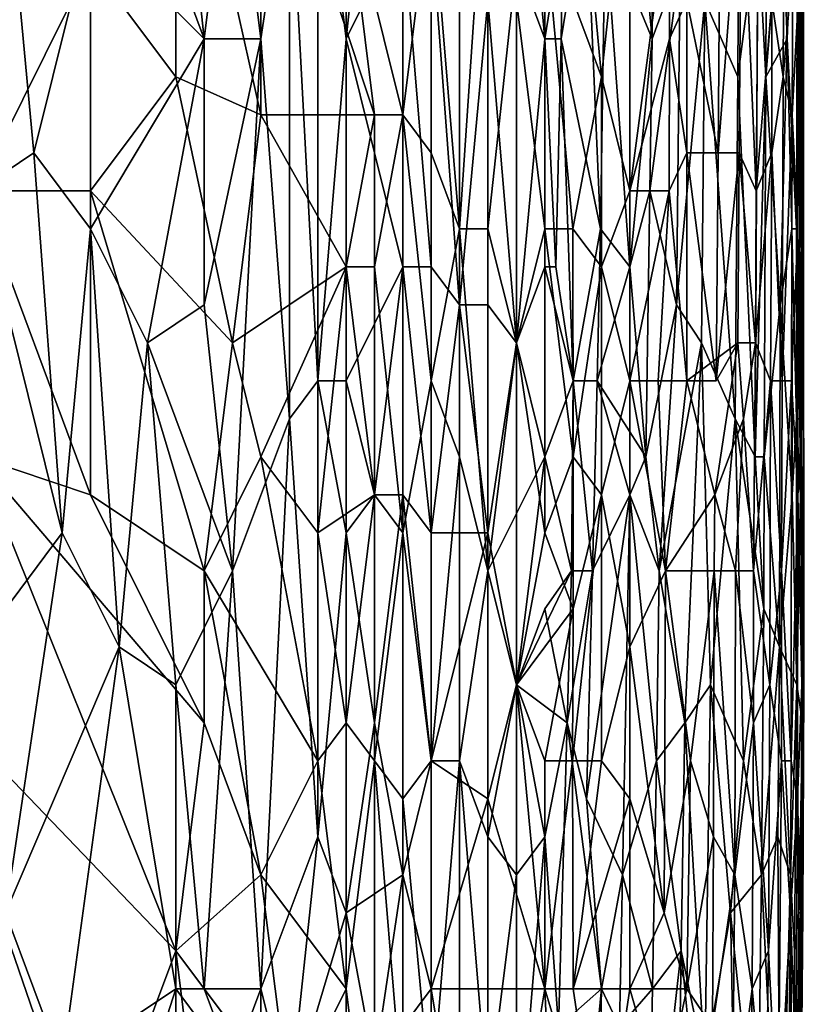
# Model space of a CAD drawing. Extents: x -0.3 to 0.3, y -0.266 to 0.266.
# Tile 276 of 430: x 0.188 to 0.225, y -0.122 to -0.076. Entities that reach past the tile are written whole.
import ezdxf

# ---------------------------------------------------------------- set-up
doc = ezdxf.new("R2010")
doc.units = 0

msp = doc.modelspace()

# ---------------------------------------------------------------- linework, layer by layer
for points in [[(0.20354, -0.076619, 0.77485), (0.20354, -0.060698, 0.774475), (0.202219, -0.066005, 0.774907)], [(0.20354, -0.076619, 0.77485), (0.204862, -0.064236, 0.774206), (0.20354, -0.060698, 0.774475)], [(0.217789, -0.076619, 0.723545), (0.216454, -0.062467, 0.720654), (0.217873, -0.060698, 0.723545)], [(0.217789, -0.076619, 0.723545), (0.217873, -0.060698, 0.723545), (0.219091, -0.073081, 0.726435)], [(0.191648, -0.073081, 0.711096), (0.195612, -0.062467, 0.710879), (0.195612, -0.078388, 0.711317)], [(0.199576, -0.080157, 0.711489), (0.195612, -0.062467, 0.710879), (0.199576, -0.064236, 0.711079)], [(0.199576, -0.080157, 0.711489), (0.195612, -0.078388, 0.711317), (0.195612, -0.062467, 0.710879)], [(0.211469, -0.062467, 0.714043), (0.213648, -0.071312, 0.716318), (0.21279, -0.076619, 0.715443)], [(0.21279, -0.076619, 0.715443), (0.211469, -0.073081, 0.714208), (0.211469, -0.062467, 0.714043)], [(0.216454, -0.062467, 0.720654), (0.217789, -0.076619, 0.723545), (0.2156, -0.071312, 0.719208)], [(0.22271, -0.071312, 0.736553), (0.223146, -0.062467, 0.737998), (0.223077, -0.078388, 0.737998)], [(0.223812, -0.069543, 0.740889), (0.223077, -0.078388, 0.737998), (0.223146, -0.062467, 0.737998)], [(0.196933, -0.076619, 0.775899), (0.195612, -0.064236, 0.775653), (0.192969, -0.066005, 0.775797)], [(0.196933, -0.076619, 0.775899), (0.198255, -0.066005, 0.775508), (0.195612, -0.064236, 0.775653)], [(0.204862, -0.080157, 0.711904), (0.199576, -0.064236, 0.711079), (0.20354, -0.069543, 0.711511)], [(0.199576, -0.080157, 0.711489), (0.199576, -0.064236, 0.711079), (0.204862, -0.080157, 0.711904)], [(0.204862, -0.064236, 0.774206), (0.20354, -0.076619, 0.77485), (0.206183, -0.071312, 0.773947)], [(0.214112, -0.064236, 0.769624), (0.21279, -0.071312, 0.770672), (0.215433, -0.078388, 0.768638)], [(0.215433, -0.078388, 0.768638), (0.216754, -0.066005, 0.767362), (0.214112, -0.064236, 0.769624)], [(0.223812, -0.069543, 0.740889), (0.224574, -0.064236, 0.745225), (0.22408, -0.076619, 0.742335)], [(0.22408, -0.076619, 0.742335), (0.224574, -0.064236, 0.745225), (0.224506, -0.085464, 0.745225)], [(0.224574, -0.064236, 0.745225), (0.224675, -0.078388, 0.746671), (0.224506, -0.085464, 0.745225)], [(0.224823, -0.064236, 0.748116), (0.224675, -0.078388, 0.746671), (0.224574, -0.064236, 0.745225)], [(0.224675, -0.078388, 0.746671), (0.224823, -0.064236, 0.748116), (0.224873, -0.066005, 0.749562)], [(0.196933, -0.076619, 0.775899), (0.192969, -0.066005, 0.775797), (0.191648, -0.071312, 0.775959)], [(0.196933, -0.076619, 0.775899), (0.199576, -0.076619, 0.775616), (0.198255, -0.066005, 0.775508)], [(0.199576, -0.076619, 0.775616), (0.200898, -0.067774, 0.77521), (0.198255, -0.066005, 0.775508)], [(0.202219, -0.09254, 0.775462), (0.202219, -0.066005, 0.774907), (0.200898, -0.067774, 0.77521)], [(0.202219, -0.09254, 0.775462), (0.20354, -0.076619, 0.77485), (0.202219, -0.066005, 0.774907)], [(0.206183, -0.080157, 0.712117), (0.20354, -0.069543, 0.711511), (0.206183, -0.066005, 0.711799)], [(0.206183, -0.066005, 0.711799), (0.207505, -0.069543, 0.712194), (0.206183, -0.080157, 0.712117)], [(0.208826, -0.085464, 0.712996), (0.208826, -0.067774, 0.71261), (0.210147, -0.066005, 0.713233)], [(0.210147, -0.066005, 0.713233), (0.210147, -0.085464, 0.713599), (0.208826, -0.085464, 0.712996)], [(0.210147, -0.066005, 0.713233), (0.211469, -0.073081, 0.714208), (0.210147, -0.085464, 0.713599)], [(0.216754, -0.066005, 0.767362), (0.215433, -0.078388, 0.768638), (0.216754, -0.083695, 0.767406)], [(0.216754, -0.066005, 0.767362), (0.216754, -0.083695, 0.767406), (0.218633, -0.069543, 0.765461)], [(0.224828, -0.078388, 0.749562), (0.224675, -0.078388, 0.746671), (0.224873, -0.066005, 0.749562)], [(0.224828, -0.078388, 0.749562), (0.224873, -0.066005, 0.749562), (0.224829, -0.073081, 0.751007)], [(0.189005, -0.081926, 0.776153), (0.187684, -0.067774, 0.775742), (0.186362, -0.083695, 0.776048)], [(0.189005, -0.081926, 0.776153), (0.191648, -0.071312, 0.775959), (0.187684, -0.067774, 0.775742)], [(0.200898, -0.094309, 0.775753), (0.200898, -0.067774, 0.77521), (0.199576, -0.076619, 0.775616)], [(0.200898, -0.094309, 0.775753), (0.202219, -0.09254, 0.775462), (0.200898, -0.067774, 0.77521)], [(0.208826, -0.085464, 0.712996), (0.207505, -0.069543, 0.712194), (0.208826, -0.067774, 0.71261)], [(0.221949, -0.067774, 0.761125), (0.220951, -0.069543, 0.76257), (0.220863, -0.081926, 0.76257)], [(0.221844, -0.081926, 0.761125), (0.221949, -0.067774, 0.761125), (0.220863, -0.081926, 0.76257)], [(0.221949, -0.067774, 0.761125), (0.221844, -0.081926, 0.761125), (0.222634, -0.083695, 0.759679)], [(0.222634, -0.083695, 0.759679), (0.22276, -0.067774, 0.759679), (0.221949, -0.067774, 0.761125)], [(0.22276, -0.067774, 0.759679), (0.222634, -0.083695, 0.759679), (0.223361, -0.07485, 0.758282)], [(0.204862, -0.080157, 0.711904), (0.20354, -0.069543, 0.711511), (0.206183, -0.080157, 0.712117)], [(0.207505, -0.081926, 0.712456), (0.206183, -0.080157, 0.712117), (0.207505, -0.069543, 0.712194)], [(0.207505, -0.081926, 0.712456), (0.207505, -0.069543, 0.712194), (0.208826, -0.085464, 0.712996)], [(0.213648, -0.071312, 0.716318), (0.214708, -0.069543, 0.717763), (0.213558, -0.076619, 0.716318)], [(0.21538, -0.085464, 0.719208), (0.213558, -0.076619, 0.716318), (0.214708, -0.069543, 0.717763)], [(0.2156, -0.071312, 0.719208), (0.21538, -0.085464, 0.719208), (0.214708, -0.069543, 0.717763)], [(0.216754, -0.083695, 0.767406), (0.218599, -0.076619, 0.765461), (0.218633, -0.069543, 0.765461)], [(0.218633, -0.069543, 0.765461), (0.218599, -0.076619, 0.765461), (0.219397, -0.07485, 0.764544)], [(0.220951, -0.069543, 0.76257), (0.219397, -0.07485, 0.764544), (0.220863, -0.081926, 0.76257)], [(0.220242, -0.07485, 0.729326), (0.22183, -0.069543, 0.733662), (0.221774, -0.078388, 0.733662)], [(0.22271, -0.071312, 0.736553), (0.221774, -0.078388, 0.733662), (0.22183, -0.069543, 0.733662)], [(0.223077, -0.078388, 0.737998), (0.223812, -0.069543, 0.740889), (0.22408, -0.076619, 0.742335)], [(0.224766, -0.069543, 0.752452), (0.224592, -0.07485, 0.753898), (0.224741, -0.096078, 0.752452)], [(0.224829, -0.073081, 0.751007), (0.224766, -0.069543, 0.752452), (0.224741, -0.096078, 0.752452)], [(0.186362, -0.083695, 0.71128), (0.185041, -0.071312, 0.710941), (0.191648, -0.073081, 0.711096)], [(0.189005, -0.081926, 0.776153), (0.191648, -0.085464, 0.776296), (0.191648, -0.071312, 0.775959)], [(0.191648, -0.085464, 0.776296), (0.196933, -0.076619, 0.775899), (0.191648, -0.071312, 0.775959)], [(0.206183, -0.087233, 0.774201), (0.206183, -0.071312, 0.773947), (0.20354, -0.076619, 0.77485)], [(0.207505, -0.087233, 0.773705), (0.207505, -0.071312, 0.773456), (0.206183, -0.071312, 0.773947)], [(0.206183, -0.087233, 0.774201), (0.207505, -0.087233, 0.773705), (0.206183, -0.071312, 0.773947)], [(0.208826, -0.089002, 0.773124), (0.210147, -0.07485, 0.772298), (0.207505, -0.071312, 0.773456)], [(0.207505, -0.087233, 0.773705), (0.208826, -0.089002, 0.773124), (0.207505, -0.071312, 0.773456)], [(0.21279, -0.085464, 0.770802), (0.21279, -0.071312, 0.770672), (0.211469, -0.07485, 0.771523)], [(0.213558, -0.076619, 0.716318), (0.21279, -0.076619, 0.715443), (0.213648, -0.071312, 0.716318)], [(0.21279, -0.085464, 0.770802), (0.214091, -0.085464, 0.769797), (0.21279, -0.071312, 0.770672)], [(0.21279, -0.071312, 0.770672), (0.214091, -0.085464, 0.769797), (0.215433, -0.078388, 0.768638)], [(0.216754, -0.087233, 0.721774), (0.21538, -0.085464, 0.719208), (0.2156, -0.071312, 0.719208)], [(0.217789, -0.076619, 0.723545), (0.216754, -0.087233, 0.721774), (0.2156, -0.071312, 0.719208)], [(0.221774, -0.078388, 0.733662), (0.22271, -0.071312, 0.736553), (0.22258, -0.096078, 0.736553)], [(0.22258, -0.096078, 0.736553), (0.22271, -0.071312, 0.736553), (0.223077, -0.078388, 0.737998)], [(0.223888, -0.078388, 0.756789), (0.223923, -0.071312, 0.756789), (0.223361, -0.07485, 0.758282)], [(0.224332, -0.073081, 0.755343), (0.223923, -0.071312, 0.756789), (0.223888, -0.078388, 0.756789)], [(0.191648, -0.083695, 0.711338), (0.186362, -0.083695, 0.71128), (0.191648, -0.073081, 0.711096)], [(0.195612, -0.078388, 0.711317), (0.191648, -0.083695, 0.711338), (0.191648, -0.073081, 0.711096)], [(0.211469, -0.090771, 0.714631), (0.210147, -0.085464, 0.713599), (0.211469, -0.073081, 0.714208)], [(0.211469, -0.090771, 0.714631), (0.211469, -0.073081, 0.714208), (0.21279, -0.076619, 0.715443)], [(0.218925, -0.089002, 0.726435), (0.217679, -0.083695, 0.723545), (0.219091, -0.073081, 0.726435)], [(0.219091, -0.073081, 0.726435), (0.217679, -0.083695, 0.723545), (0.217789, -0.076619, 0.723545)], [(0.220242, -0.07485, 0.729326), (0.218925, -0.089002, 0.726435), (0.219091, -0.073081, 0.726435)], [(0.224303, -0.080157, 0.755343), (0.224332, -0.073081, 0.755343), (0.223888, -0.078388, 0.756789)], [(0.224592, -0.07485, 0.753898), (0.224332, -0.073081, 0.755343), (0.224303, -0.080157, 0.755343)], [(0.224817, -0.083695, 0.751007), (0.224829, -0.073081, 0.751007), (0.224741, -0.096078, 0.752452)], [(0.224828, -0.078388, 0.749562), (0.224829, -0.073081, 0.751007), (0.224817, -0.083695, 0.751007)], [(0.210147, -0.07485, 0.772298), (0.208826, -0.089002, 0.773124), (0.210147, -0.089002, 0.772467)], [(0.211469, -0.090771, 0.771691), (0.211469, -0.07485, 0.771523), (0.210147, -0.07485, 0.772298)], [(0.210147, -0.089002, 0.772467), (0.211469, -0.090771, 0.771691), (0.210147, -0.07485, 0.772298)], [(0.211469, -0.090771, 0.771691), (0.21279, -0.085464, 0.770802), (0.211469, -0.07485, 0.771523)], [(0.219397, -0.07485, 0.764544), (0.218599, -0.076619, 0.765461), (0.219397, -0.081926, 0.764504)], [(0.220091, -0.090771, 0.729326), (0.218925, -0.089002, 0.726435), (0.220242, -0.07485, 0.729326)], [(0.219397, -0.07485, 0.764544), (0.219397, -0.081926, 0.764504), (0.220863, -0.081926, 0.76257)], [(0.220091, -0.090771, 0.729326), (0.220242, -0.07485, 0.729326), (0.22166, -0.094309, 0.733662)], [(0.22166, -0.094309, 0.733662), (0.220242, -0.07485, 0.729326), (0.221774, -0.078388, 0.733662)], [(0.223361, -0.07485, 0.758282), (0.222634, -0.083695, 0.759679), (0.223361, -0.081926, 0.758234)], [(0.223888, -0.078388, 0.756789), (0.223361, -0.07485, 0.758282), (0.223361, -0.081926, 0.758234)], [(0.224573, -0.085464, 0.753898), (0.224592, -0.07485, 0.753898), (0.224303, -0.080157, 0.755343)], [(0.224592, -0.07485, 0.753898), (0.224573, -0.085464, 0.753898), (0.224741, -0.096078, 0.752452)], [(0.194291, -0.090771, 0.776353), (0.196933, -0.076619, 0.775899), (0.191648, -0.085464, 0.776296)], [(0.194291, -0.090771, 0.776353), (0.196933, -0.089002, 0.776159), (0.196933, -0.076619, 0.775899)], [(0.196933, -0.089002, 0.776159), (0.199576, -0.076619, 0.775616), (0.196933, -0.076619, 0.775899)], [(0.198255, -0.101385, 0.776257), (0.199576, -0.076619, 0.775616), (0.196933, -0.089002, 0.776159)], [(0.198255, -0.101385, 0.776257), (0.200898, -0.094309, 0.775753), (0.199576, -0.076619, 0.775616)], [(0.20354, -0.09254, 0.775138), (0.20354, -0.076619, 0.77485), (0.202219, -0.09254, 0.775462)], [(0.206183, -0.087233, 0.774201), (0.20354, -0.076619, 0.77485), (0.20354, -0.09254, 0.775138)], [(0.21279, -0.076619, 0.715443), (0.21279, -0.087233, 0.715735), (0.211469, -0.090771, 0.714631)], [(0.21331, -0.087233, 0.716318), (0.21279, -0.076619, 0.715443), (0.213558, -0.076619, 0.716318)], [(0.21279, -0.087233, 0.715735), (0.21279, -0.076619, 0.715443), (0.21331, -0.087233, 0.716318)], [(0.21331, -0.087233, 0.716318), (0.213558, -0.076619, 0.716318), (0.214112, -0.09254, 0.717556)], [(0.214112, -0.09254, 0.717556), (0.213558, -0.076619, 0.716318), (0.21538, -0.085464, 0.719208)], [(0.217679, -0.083695, 0.723545), (0.216754, -0.087233, 0.721774), (0.217789, -0.076619, 0.723545)], [(0.218599, -0.076619, 0.765461), (0.216754, -0.083695, 0.767406), (0.218581, -0.083695, 0.765461)], [(0.218599, -0.076619, 0.765461), (0.218581, -0.083695, 0.765461), (0.219397, -0.081926, 0.764504)], [(0.223746, -0.089002, 0.740889), (0.223077, -0.078388, 0.737998), (0.22408, -0.076619, 0.742335)], [(0.223746, -0.089002, 0.740889), (0.22408, -0.076619, 0.742335), (0.224299, -0.085464, 0.74378)], [(0.224299, -0.085464, 0.74378), (0.22408, -0.076619, 0.742335), (0.224506, -0.085464, 0.745225)], [(0.191648, -0.083695, 0.711338), (0.195612, -0.078388, 0.711317), (0.198255, -0.090771, 0.711613)], [(0.198255, -0.090771, 0.711613), (0.195612, -0.078388, 0.711317), (0.199576, -0.080157, 0.711489)], [(0.215433, -0.087233, 0.768659), (0.215433, -0.078388, 0.768638), (0.214091, -0.085464, 0.769797)], [(0.215433, -0.087233, 0.768659), (0.216754, -0.083695, 0.767406), (0.215433, -0.078388, 0.768638)], [(0.22166, -0.094309, 0.733662), (0.221774, -0.078388, 0.733662), (0.22258, -0.096078, 0.736553)], [(0.22258, -0.096078, 0.736553), (0.223077, -0.078388, 0.737998), (0.22301, -0.096078, 0.737998)], [(0.22301, -0.096078, 0.737998), (0.223077, -0.078388, 0.737998), (0.223746, -0.089002, 0.740889)], [(0.223361, -0.081926, 0.758234), (0.22385, -0.09254, 0.756789), (0.223888, -0.078388, 0.756789)], [(0.224303, -0.080157, 0.755343), (0.223888, -0.078388, 0.756789), (0.22385, -0.09254, 0.756789)], [(0.224506, -0.085464, 0.745225), (0.224675, -0.078388, 0.746671), (0.224672, -0.094309, 0.746671)], [(0.224672, -0.094309, 0.746671), (0.224675, -0.078388, 0.746671), (0.22484, -0.090771, 0.749562)], [(0.22484, -0.090771, 0.749562), (0.224675, -0.078388, 0.746671), (0.224828, -0.078388, 0.749562)], [(0.22484, -0.090771, 0.749562), (0.224828, -0.078388, 0.749562), (0.224817, -0.083695, 0.751007)], [(0.198255, -0.090771, 0.711613), (0.199576, -0.080157, 0.711489), (0.20354, -0.087233, 0.711872)], [(0.20354, -0.087233, 0.711872), (0.199576, -0.080157, 0.711489), (0.204862, -0.080157, 0.711904)], [(0.20354, -0.087233, 0.711872), (0.204862, -0.080157, 0.711904), (0.204862, -0.087233, 0.712017)], [(0.206183, -0.080157, 0.712117), (0.204862, -0.087233, 0.712017), (0.204862, -0.080157, 0.711904)], [(0.206183, -0.099616, 0.712486), (0.204862, -0.087233, 0.712017), (0.206183, -0.080157, 0.712117)], [(0.207505, -0.09254, 0.71268), (0.206183, -0.080157, 0.712117), (0.207505, -0.081926, 0.712456)], [(0.206183, -0.099616, 0.712486), (0.206183, -0.080157, 0.712117), (0.207505, -0.09254, 0.71268)], [(0.224282, -0.09254, 0.755343), (0.224303, -0.080157, 0.755343), (0.22385, -0.09254, 0.756789)], [(0.224573, -0.085464, 0.753898), (0.224303, -0.080157, 0.755343), (0.224282, -0.09254, 0.755343)], [(0.190326, -0.099616, 0.776557), (0.189005, -0.081926, 0.776153), (0.186362, -0.083695, 0.776048)], [(0.190326, -0.099616, 0.776557), (0.191648, -0.085464, 0.776296), (0.189005, -0.081926, 0.776153)], [(0.207505, -0.09254, 0.71268), (0.207505, -0.081926, 0.712456), (0.208826, -0.085464, 0.712996)], [(0.219397, -0.081926, 0.764504), (0.218581, -0.083695, 0.765461), (0.219397, -0.09254, 0.764369)], [(0.219397, -0.09254, 0.764369), (0.220767, -0.09254, 0.76257), (0.219397, -0.081926, 0.764504)], [(0.220767, -0.09254, 0.76257), (0.220863, -0.081926, 0.76257), (0.219397, -0.081926, 0.764504)], [(0.220767, -0.09254, 0.76257), (0.221844, -0.081926, 0.761125), (0.220863, -0.081926, 0.76257)], [(0.221776, -0.090771, 0.761125), (0.221844, -0.081926, 0.761125), (0.220767, -0.09254, 0.76257)], [(0.221844, -0.081926, 0.761125), (0.221776, -0.090771, 0.761125), (0.222595, -0.090771, 0.759679)], [(0.222595, -0.090771, 0.759679), (0.222634, -0.083695, 0.759679), (0.221844, -0.081926, 0.761125)], [(0.223361, -0.081926, 0.758234), (0.222634, -0.083695, 0.759679), (0.222595, -0.090771, 0.759679)], [(0.223306, -0.09254, 0.758234), (0.223361, -0.081926, 0.758234), (0.222595, -0.090771, 0.759679)], [(0.223306, -0.09254, 0.758234), (0.22385, -0.09254, 0.756789), (0.223361, -0.081926, 0.758234)], [(0.191648, -0.097847, 0.711547), (0.186362, -0.083695, 0.71128), (0.191648, -0.083695, 0.711338)], [(0.186362, -0.096078, 0.711487), (0.186362, -0.083695, 0.71128), (0.191648, -0.097847, 0.711547)], [(0.186362, -0.104923, 0.776528), (0.190326, -0.099616, 0.776557), (0.186362, -0.083695, 0.776048)], [(0.196933, -0.101385, 0.711682), (0.191648, -0.083695, 0.711338), (0.198255, -0.090771, 0.711613)], [(0.191648, -0.097847, 0.711547), (0.191648, -0.083695, 0.711338), (0.196933, -0.101385, 0.711682)], [(0.216754, -0.09254, 0.767391), (0.216754, -0.083695, 0.767406), (0.215433, -0.087233, 0.768659)], [(0.216754, -0.09254, 0.767391), (0.218581, -0.083695, 0.765461), (0.216754, -0.083695, 0.767406)], [(0.218581, -0.083695, 0.765461), (0.216754, -0.09254, 0.767391), (0.218076, -0.09254, 0.765956)], [(0.217498, -0.096078, 0.723545), (0.216754, -0.087233, 0.721774), (0.217679, -0.083695, 0.723545)], [(0.218925, -0.089002, 0.726435), (0.217498, -0.096078, 0.723545), (0.217679, -0.083695, 0.723545)], [(0.218581, -0.083695, 0.765461), (0.218076, -0.09254, 0.765956), (0.219397, -0.09254, 0.764369)], [(0.22484, -0.101385, 0.751007), (0.224817, -0.083695, 0.751007), (0.224741, -0.096078, 0.752452)], [(0.22484, -0.090771, 0.749562), (0.224817, -0.083695, 0.751007), (0.22484, -0.101385, 0.751007)], [(0.192969, -0.104923, 0.776664), (0.191648, -0.085464, 0.776296), (0.190326, -0.099616, 0.776557)], [(0.192969, -0.104923, 0.776664), (0.194291, -0.090771, 0.776353), (0.191648, -0.085464, 0.776296)], [(0.208826, -0.096078, 0.71326), (0.207505, -0.09254, 0.71268), (0.208826, -0.085464, 0.712996)], [(0.210147, -0.101385, 0.714044), (0.208826, -0.085464, 0.712996), (0.210147, -0.085464, 0.713599)], [(0.208826, -0.096078, 0.71326), (0.208826, -0.085464, 0.712996), (0.210147, -0.101385, 0.714044)], [(0.210147, -0.101385, 0.714044), (0.210147, -0.085464, 0.713599), (0.211469, -0.090771, 0.714631)], [(0.21279, -0.085464, 0.770802), (0.211469, -0.090771, 0.771691), (0.21279, -0.099616, 0.770854)], [(0.214109, -0.096078, 0.769797), (0.214091, -0.085464, 0.769797), (0.21279, -0.085464, 0.770802)], [(0.21279, -0.099616, 0.770854), (0.214109, -0.096078, 0.769797), (0.21279, -0.085464, 0.770802)], [(0.214091, -0.085464, 0.769797), (0.214109, -0.096078, 0.769797), (0.215433, -0.087233, 0.768659)], [(0.214112, -0.09254, 0.717556), (0.21538, -0.085464, 0.719208), (0.215231, -0.09254, 0.719208)], [(0.215231, -0.09254, 0.719208), (0.21538, -0.085464, 0.719208), (0.216754, -0.087233, 0.721774)], [(0.223746, -0.089002, 0.740889), (0.224299, -0.085464, 0.74378), (0.224311, -0.097847, 0.74378)], [(0.22457, -0.097847, 0.753898), (0.224573, -0.085464, 0.753898), (0.224282, -0.09254, 0.755343)], [(0.224299, -0.085464, 0.74378), (0.224506, -0.085464, 0.745225), (0.224517, -0.094309, 0.745225)], [(0.224311, -0.097847, 0.74378), (0.224299, -0.085464, 0.74378), (0.224517, -0.094309, 0.745225)], [(0.224517, -0.094309, 0.745225), (0.224506, -0.085464, 0.745225), (0.224672, -0.094309, 0.746671)], [(0.224573, -0.085464, 0.753898), (0.22457, -0.097847, 0.753898), (0.224741, -0.096078, 0.752452)], [(0.199576, -0.096078, 0.71174), (0.198255, -0.090771, 0.711613), (0.20354, -0.087233, 0.711872)], [(0.202219, -0.099616, 0.711944), (0.199576, -0.096078, 0.71174), (0.20354, -0.087233, 0.711872)], [(0.202219, -0.099616, 0.711944), (0.20354, -0.087233, 0.711872), (0.204862, -0.097847, 0.712206)], [(0.204862, -0.097847, 0.774803), (0.206183, -0.087233, 0.774201), (0.20354, -0.09254, 0.775138)], [(0.204862, -0.087233, 0.712017), (0.204862, -0.097847, 0.712206), (0.20354, -0.087233, 0.711872)], [(0.204862, -0.097847, 0.712206), (0.204862, -0.087233, 0.712017), (0.206183, -0.099616, 0.712486)], [(0.206183, -0.097847, 0.774353), (0.206183, -0.087233, 0.774201), (0.204862, -0.097847, 0.774803)], [(0.207505, -0.087233, 0.773705), (0.206183, -0.087233, 0.774201), (0.207505, -0.099616, 0.773841)], [(0.206183, -0.087233, 0.774201), (0.206183, -0.097847, 0.774353), (0.207505, -0.099616, 0.773841)], [(0.207505, -0.099616, 0.773841), (0.208826, -0.089002, 0.773124), (0.207505, -0.087233, 0.773705)], [(0.21279, -0.087233, 0.715735), (0.21279, -0.096078, 0.716055), (0.211469, -0.090771, 0.714631)], [(0.214112, -0.09254, 0.717556), (0.21279, -0.087233, 0.715735), (0.21331, -0.087233, 0.716318)], [(0.21279, -0.096078, 0.716055), (0.21279, -0.087233, 0.715735), (0.214112, -0.09254, 0.717556)], [(0.215433, -0.087233, 0.768659), (0.214109, -0.096078, 0.769797), (0.215433, -0.097847, 0.768642)], [(0.217498, -0.096078, 0.723545), (0.215231, -0.09254, 0.719208), (0.216754, -0.087233, 0.721774)], [(0.215433, -0.097847, 0.768642), (0.216754, -0.09254, 0.767391), (0.215433, -0.087233, 0.768659)], [(0.194291, -0.090771, 0.776353), (0.198255, -0.101385, 0.776257), (0.196933, -0.089002, 0.776159)], [(0.208826, -0.089002, 0.773124), (0.207505, -0.099616, 0.773841), (0.210147, -0.099616, 0.772536)], [(0.210147, -0.089002, 0.772467), (0.208826, -0.089002, 0.773124), (0.210147, -0.099616, 0.772536)], [(0.210147, -0.099616, 0.772536), (0.211469, -0.090771, 0.771691), (0.210147, -0.089002, 0.772467)], [(0.217498, -0.096078, 0.723545), (0.218925, -0.089002, 0.726435), (0.218111, -0.101385, 0.72499)], [(0.218925, -0.089002, 0.726435), (0.220091, -0.090771, 0.729326), (0.218111, -0.101385, 0.72499)], [(0.22301, -0.096078, 0.737998), (0.223746, -0.089002, 0.740889), (0.223719, -0.104923, 0.740889)], [(0.223719, -0.104923, 0.740889), (0.223746, -0.089002, 0.740889), (0.224311, -0.097847, 0.74378)], [(0.195612, -0.106692, 0.776583), (0.194291, -0.090771, 0.776353), (0.192969, -0.104923, 0.776664)], [(0.195612, -0.106692, 0.776583), (0.198255, -0.101385, 0.776257), (0.194291, -0.090771, 0.776353)], [(0.196933, -0.101385, 0.711682), (0.198255, -0.090771, 0.711613), (0.199576, -0.096078, 0.71174)], [(0.210147, -0.101385, 0.714044), (0.211469, -0.090771, 0.714631), (0.21279, -0.096078, 0.716055)], [(0.211469, -0.106692, 0.771739), (0.211469, -0.090771, 0.771691), (0.210147, -0.099616, 0.772536)], [(0.211469, -0.106692, 0.771739), (0.21279, -0.099616, 0.770854), (0.211469, -0.090771, 0.771691)], [(0.220091, -0.090771, 0.729326), (0.219312, -0.108461, 0.727881), (0.218111, -0.101385, 0.72499)], [(0.220505, -0.106692, 0.730772), (0.219312, -0.108461, 0.727881), (0.220091, -0.090771, 0.729326)], [(0.221776, -0.090771, 0.761125), (0.220767, -0.09254, 0.76257), (0.219397, -0.09254, 0.764369)], [(0.220712, -0.097847, 0.76257), (0.221776, -0.090771, 0.761125), (0.219397, -0.09254, 0.764369)], [(0.220505, -0.106692, 0.730772), (0.220091, -0.090771, 0.729326), (0.22166, -0.094309, 0.733662)], [(0.22204, -0.094309, 0.760615), (0.221776, -0.090771, 0.761125), (0.220712, -0.097847, 0.76257)], [(0.22204, -0.094309, 0.760615), (0.222595, -0.090771, 0.759679), (0.221776, -0.090771, 0.761125)], [(0.222512, -0.101385, 0.759679), (0.222595, -0.090771, 0.759679), (0.22204, -0.094309, 0.760615)], [(0.223306, -0.09254, 0.758234), (0.222595, -0.090771, 0.759679), (0.222512, -0.101385, 0.759679)], [(0.224854, -0.099616, 0.749562), (0.224672, -0.094309, 0.746671), (0.22484, -0.090771, 0.749562)], [(0.224854, -0.099616, 0.749562), (0.22484, -0.090771, 0.749562), (0.22484, -0.101385, 0.751007)], [(0.202219, -0.113768, 0.775697), (0.202219, -0.09254, 0.775462), (0.200898, -0.094309, 0.775753)], [(0.20354, -0.099616, 0.775239), (0.20354, -0.09254, 0.775138), (0.202219, -0.09254, 0.775462)], [(0.202219, -0.09254, 0.775462), (0.202219, -0.113768, 0.775697), (0.20354, -0.099616, 0.775239)], [(0.20354, -0.099616, 0.775239), (0.204862, -0.097847, 0.774803), (0.20354, -0.09254, 0.775138)], [(0.207505, -0.11023, 0.713055), (0.206183, -0.099616, 0.712486), (0.207505, -0.09254, 0.71268)], [(0.207505, -0.11023, 0.713055), (0.207505, -0.09254, 0.71268), (0.208826, -0.096078, 0.71326)], [(0.214112, -0.09254, 0.717556), (0.214032, -0.101385, 0.717763), (0.21279, -0.096078, 0.716055)], [(0.214032, -0.101385, 0.717763), (0.214112, -0.09254, 0.717556), (0.215014, -0.101385, 0.719208)], [(0.214112, -0.09254, 0.717556), (0.215231, -0.09254, 0.719208), (0.215014, -0.101385, 0.719208)], [(0.215014, -0.101385, 0.719208), (0.215231, -0.09254, 0.719208), (0.216745, -0.097847, 0.722099)], [(0.215231, -0.09254, 0.719208), (0.217498, -0.096078, 0.723545), (0.216745, -0.097847, 0.722099)], [(0.216754, -0.09254, 0.767391), (0.215433, -0.097847, 0.768642), (0.216754, -0.104923, 0.767313)], [(0.218076, -0.09254, 0.765956), (0.216754, -0.09254, 0.767391), (0.218413, -0.101385, 0.765461)], [(0.216754, -0.09254, 0.767391), (0.216754, -0.104923, 0.767313), (0.218413, -0.101385, 0.765461)], [(0.219397, -0.09254, 0.764369), (0.218076, -0.09254, 0.765956), (0.218413, -0.101385, 0.765461)], [(0.218413, -0.101385, 0.765461), (0.220712, -0.097847, 0.76257), (0.219397, -0.09254, 0.764369)], [(0.223262, -0.106692, 0.758234), (0.223306, -0.09254, 0.758234), (0.222512, -0.101385, 0.759679)], [(0.223306, -0.09254, 0.758234), (0.223262, -0.106692, 0.758234), (0.223816, -0.101385, 0.756789)], [(0.223816, -0.101385, 0.756789), (0.22385, -0.09254, 0.756789), (0.223306, -0.09254, 0.758234)], [(0.224282, -0.09254, 0.755343), (0.22385, -0.09254, 0.756789), (0.223816, -0.101385, 0.756789)], [(0.224267, -0.11023, 0.755343), (0.224282, -0.09254, 0.755343), (0.223816, -0.101385, 0.756789)], [(0.22457, -0.097847, 0.753898), (0.224282, -0.09254, 0.755343), (0.224267, -0.11023, 0.755343)], [(0.199576, -0.120844, 0.776325), (0.200898, -0.094309, 0.775753), (0.198255, -0.101385, 0.776257)], [(0.199576, -0.120844, 0.776325), (0.202219, -0.113768, 0.775697), (0.200898, -0.094309, 0.775753)], [(0.220505, -0.106692, 0.730772), (0.22166, -0.094309, 0.733662), (0.222036, -0.11023, 0.735108)], [(0.221674, -0.101385, 0.761125), (0.22204, -0.094309, 0.760615), (0.220712, -0.097847, 0.76257)], [(0.22166, -0.094309, 0.733662), (0.22258, -0.096078, 0.736553), (0.222987, -0.103154, 0.737998)], [(0.222036, -0.11023, 0.735108), (0.22166, -0.094309, 0.733662), (0.222987, -0.103154, 0.737998)], [(0.221674, -0.101385, 0.761125), (0.222512, -0.101385, 0.759679), (0.22204, -0.094309, 0.760615)], [(0.224523, -0.106692, 0.745225), (0.224311, -0.097847, 0.74378), (0.224517, -0.094309, 0.745225)], [(0.224693, -0.097847, 0.746671), (0.224517, -0.094309, 0.745225), (0.224672, -0.094309, 0.746671)], [(0.224693, -0.097847, 0.746671), (0.224523, -0.106692, 0.745225), (0.224517, -0.094309, 0.745225)], [(0.224693, -0.097847, 0.746671), (0.224672, -0.094309, 0.746671), (0.224854, -0.099616, 0.749562)], [(0.183719, -0.106692, 0.711577), (0.186362, -0.096078, 0.711487), (0.195612, -0.119075, 0.711752)], [(0.196933, -0.108461, 0.711725), (0.186362, -0.096078, 0.711487), (0.191648, -0.097847, 0.711547)], [(0.195612, -0.119075, 0.711752), (0.186362, -0.096078, 0.711487), (0.196933, -0.108461, 0.711725)], [(0.202219, -0.11023, 0.712043), (0.196933, -0.101385, 0.711682), (0.199576, -0.096078, 0.71174)], [(0.202219, -0.11023, 0.712043), (0.199576, -0.096078, 0.71174), (0.202219, -0.099616, 0.711944)], [(0.208826, -0.11023, 0.713569), (0.207505, -0.11023, 0.713055), (0.208826, -0.096078, 0.71326)], [(0.208826, -0.096078, 0.71326), (0.210147, -0.101385, 0.714044), (0.208826, -0.11023, 0.713569)], [(0.211469, -0.106692, 0.715139), (0.210147, -0.101385, 0.714044), (0.21279, -0.096078, 0.716055)], [(0.211469, -0.106692, 0.715139), (0.21279, -0.096078, 0.716055), (0.214032, -0.101385, 0.717763)], [(0.214112, -0.103154, 0.769799), (0.214109, -0.096078, 0.769797), (0.21279, -0.099616, 0.770854)], [(0.214109, -0.096078, 0.769797), (0.214112, -0.103154, 0.769799), (0.215433, -0.097847, 0.768642)], [(0.218111, -0.101385, 0.72499), (0.216745, -0.097847, 0.722099), (0.217498, -0.096078, 0.723545)], [(0.22258, -0.096078, 0.736553), (0.22301, -0.096078, 0.737998), (0.222987, -0.103154, 0.737998)], [(0.22301, -0.096078, 0.737998), (0.223719, -0.104923, 0.740889), (0.222987, -0.103154, 0.737998)], [(0.224752, -0.106692, 0.752452), (0.224741, -0.096078, 0.752452), (0.22457, -0.097847, 0.753898)], [(0.22484, -0.101385, 0.751007), (0.224741, -0.096078, 0.752452), (0.224752, -0.106692, 0.752452)], [(0.196933, -0.108461, 0.711725), (0.191648, -0.097847, 0.711547), (0.196933, -0.101385, 0.711682)], [(0.204862, -0.097847, 0.712206), (0.20354, -0.108461, 0.712165), (0.202219, -0.099616, 0.711944)], [(0.204862, -0.108461, 0.774909), (0.204862, -0.097847, 0.774803), (0.20354, -0.099616, 0.775239)], [(0.20354, -0.108461, 0.712165), (0.204862, -0.097847, 0.712206), (0.204862, -0.11023, 0.712383)], [(0.204862, -0.108461, 0.774909), (0.206183, -0.097847, 0.774353), (0.204862, -0.097847, 0.774803)], [(0.204862, -0.11023, 0.712383), (0.204862, -0.097847, 0.712206), (0.206183, -0.099616, 0.712486)], [(0.206183, -0.115537, 0.774449), (0.206183, -0.097847, 0.774353), (0.204862, -0.108461, 0.774909)], [(0.207505, -0.099616, 0.773841), (0.206183, -0.097847, 0.774353), (0.207505, -0.11023, 0.773892)], [(0.206183, -0.115537, 0.774449), (0.207505, -0.11023, 0.773892), (0.206183, -0.097847, 0.774353)], [(0.214112, -0.103154, 0.769799), (0.214075, -0.11023, 0.769797), (0.215433, -0.097847, 0.768642)], [(0.215433, -0.11023, 0.768586), (0.215433, -0.097847, 0.768642), (0.214075, -0.11023, 0.769797)], [(0.214739, -0.111999, 0.719208), (0.215014, -0.101385, 0.719208), (0.216745, -0.097847, 0.722099)], [(0.214739, -0.111999, 0.719208), (0.216745, -0.097847, 0.722099), (0.216407, -0.115537, 0.722099)], [(0.215433, -0.097847, 0.768642), (0.215433, -0.11023, 0.768586), (0.216754, -0.104923, 0.767313)], [(0.216745, -0.097847, 0.722099), (0.217989, -0.11023, 0.72499), (0.216407, -0.115537, 0.722099)], [(0.218111, -0.101385, 0.72499), (0.217989, -0.11023, 0.72499), (0.216745, -0.097847, 0.722099)], [(0.220682, -0.101385, 0.76257), (0.220712, -0.097847, 0.76257), (0.218413, -0.101385, 0.765461)], [(0.220682, -0.101385, 0.76257), (0.221674, -0.101385, 0.761125), (0.220712, -0.097847, 0.76257)], [(0.223719, -0.104923, 0.740889), (0.224311, -0.097847, 0.74378), (0.224523, -0.106692, 0.745225)], [(0.224561, -0.111999, 0.753898), (0.22457, -0.097847, 0.753898), (0.224267, -0.11023, 0.755343)], [(0.224523, -0.106692, 0.745225), (0.224693, -0.097847, 0.746671), (0.224793, -0.108461, 0.748116)], [(0.22457, -0.097847, 0.753898), (0.224561, -0.111999, 0.753898), (0.224752, -0.106692, 0.752452)], [(0.224849, -0.106692, 0.749562), (0.224693, -0.097847, 0.746671), (0.224854, -0.099616, 0.749562)], [(0.224793, -0.108461, 0.748116), (0.224693, -0.097847, 0.746671), (0.224849, -0.106692, 0.749562)], [(0.187684, -0.117306, 0.776866), (0.190326, -0.099616, 0.776557), (0.186362, -0.104923, 0.776528)], [(0.192969, -0.104923, 0.776664), (0.190326, -0.099616, 0.776557), (0.187684, -0.117306, 0.776866)], [(0.202219, -0.11023, 0.712043), (0.202219, -0.099616, 0.711944), (0.20354, -0.108461, 0.712165)], [(0.20354, -0.099616, 0.775239), (0.202219, -0.113768, 0.775697), (0.20354, -0.117306, 0.77538)], [(0.20354, -0.117306, 0.77538), (0.204862, -0.108461, 0.774909), (0.20354, -0.099616, 0.775239)], [(0.206183, -0.111999, 0.712693), (0.204862, -0.11023, 0.712383), (0.206183, -0.099616, 0.712486)], [(0.206183, -0.111999, 0.712693), (0.206183, -0.099616, 0.712486), (0.207505, -0.11023, 0.713055)], [(0.207505, -0.11023, 0.773892), (0.210147, -0.099616, 0.772536), (0.207505, -0.099616, 0.773841)], [(0.207505, -0.11023, 0.773892), (0.210147, -0.111999, 0.772523), (0.210147, -0.099616, 0.772536)], [(0.210147, -0.111999, 0.772523), (0.211469, -0.106692, 0.771739), (0.210147, -0.099616, 0.772536)], [(0.21279, -0.099616, 0.770854), (0.211469, -0.106692, 0.771739), (0.214112, -0.103154, 0.769799)], [(0.224849, -0.106692, 0.749562), (0.224854, -0.099616, 0.749562), (0.22484, -0.101385, 0.751007)], [(0.196933, -0.120844, 0.77667), (0.198255, -0.101385, 0.776257), (0.195612, -0.106692, 0.776583)], [(0.199576, -0.115537, 0.711886), (0.196933, -0.101385, 0.711682), (0.202219, -0.11023, 0.712043)], [(0.196933, -0.120844, 0.77667), (0.199576, -0.120844, 0.776325), (0.198255, -0.101385, 0.776257)], [(0.196933, -0.108461, 0.711725), (0.196933, -0.101385, 0.711682), (0.199576, -0.115537, 0.711886)], [(0.210147, -0.113768, 0.714431), (0.208826, -0.11023, 0.713569), (0.210147, -0.101385, 0.714044)], [(0.210147, -0.113768, 0.714431), (0.210147, -0.101385, 0.714044), (0.211469, -0.106692, 0.715139)], [(0.21279, -0.103154, 0.716296), (0.211469, -0.106692, 0.715139), (0.214032, -0.101385, 0.717763)], [(0.213839, -0.108461, 0.717763), (0.21279, -0.103154, 0.716296), (0.214032, -0.101385, 0.717763)], [(0.214032, -0.101385, 0.717763), (0.215014, -0.101385, 0.719208), (0.213839, -0.108461, 0.717763)], [(0.214739, -0.111999, 0.719208), (0.213839, -0.108461, 0.717763), (0.215014, -0.101385, 0.719208)], [(0.218413, -0.101385, 0.765461), (0.216754, -0.104923, 0.767313), (0.218346, -0.117306, 0.765461)], [(0.217989, -0.11023, 0.72499), (0.218111, -0.101385, 0.72499), (0.219312, -0.108461, 0.727881)], [(0.218346, -0.117306, 0.765461), (0.219573, -0.11023, 0.764015), (0.218413, -0.101385, 0.765461)], [(0.219573, -0.11023, 0.764015), (0.220682, -0.101385, 0.76257), (0.218413, -0.101385, 0.765461)], [(0.220643, -0.113768, 0.76257), (0.220682, -0.101385, 0.76257), (0.219573, -0.11023, 0.764015)], [(0.220643, -0.113768, 0.76257), (0.221635, -0.115537, 0.761125), (0.220682, -0.101385, 0.76257)], [(0.221635, -0.115537, 0.761125), (0.221674, -0.101385, 0.761125), (0.220682, -0.101385, 0.76257)], [(0.221674, -0.101385, 0.761125), (0.221635, -0.115537, 0.761125), (0.222512, -0.108461, 0.759679)], [(0.222512, -0.108461, 0.759679), (0.222512, -0.101385, 0.759679), (0.221674, -0.101385, 0.761125)], [(0.223262, -0.106692, 0.758234), (0.222512, -0.101385, 0.759679), (0.222512, -0.108461, 0.759679)], [(0.223806, -0.11023, 0.756789), (0.223816, -0.101385, 0.756789), (0.223262, -0.106692, 0.758234)], [(0.224267, -0.11023, 0.755343), (0.223816, -0.101385, 0.756789), (0.223806, -0.11023, 0.756789)], [(0.224836, -0.11023, 0.751007), (0.22484, -0.101385, 0.751007), (0.224752, -0.106692, 0.752452)], [(0.224849, -0.106692, 0.749562), (0.22484, -0.101385, 0.751007), (0.224836, -0.11023, 0.751007)], [(0.211469, -0.106692, 0.715139), (0.21279, -0.103154, 0.716296), (0.213839, -0.108461, 0.717763)], [(0.211469, -0.106692, 0.771739), (0.21279, -0.11023, 0.770825), (0.214112, -0.103154, 0.769799)], [(0.21279, -0.11023, 0.770825), (0.214075, -0.11023, 0.769797), (0.214112, -0.103154, 0.769799)], [(0.222036, -0.11023, 0.735108), (0.222987, -0.103154, 0.737998), (0.222885, -0.115537, 0.737998)], [(0.222987, -0.103154, 0.737998), (0.223719, -0.104923, 0.740889), (0.222885, -0.115537, 0.737998)], [(0.190326, -0.124382, 0.777032), (0.192969, -0.104923, 0.776664), (0.187684, -0.117306, 0.776866)], [(0.190326, -0.124382, 0.777032), (0.195612, -0.120844, 0.776795), (0.192969, -0.104923, 0.776664)], [(0.195612, -0.120844, 0.776795), (0.195612, -0.106692, 0.776583), (0.192969, -0.104923, 0.776664)], [(0.216754, -0.104923, 0.767313), (0.215433, -0.11023, 0.768586), (0.216754, -0.111999, 0.767251)], [(0.216754, -0.104923, 0.767313), (0.216754, -0.111999, 0.767251), (0.218346, -0.117306, 0.765461)], [(0.223645, -0.113768, 0.740889), (0.222885, -0.115537, 0.737998), (0.223719, -0.104923, 0.740889)], [(0.223645, -0.113768, 0.740889), (0.223719, -0.104923, 0.740889), (0.224226, -0.115537, 0.74378)], [(0.223719, -0.104923, 0.740889), (0.224523, -0.106692, 0.745225), (0.224226, -0.115537, 0.74378)], [(0.191648, -0.12969, 0.711734), (0.183719, -0.106692, 0.711577), (0.195612, -0.119075, 0.711752)], [(0.186362, -0.126152, 0.711671), (0.183719, -0.106692, 0.711577), (0.191648, -0.12969, 0.711734)], [(0.196933, -0.120844, 0.77667), (0.195612, -0.106692, 0.776583), (0.195612, -0.120844, 0.776795)], [(0.211469, -0.115537, 0.715471), (0.210147, -0.113768, 0.714431), (0.211469, -0.106692, 0.715139)], [(0.21279, -0.120844, 0.770731), (0.211469, -0.106692, 0.771739), (0.210147, -0.111999, 0.772523)], [(0.213839, -0.108461, 0.717763), (0.21279, -0.113768, 0.7167), (0.211469, -0.106692, 0.715139)], [(0.21279, -0.113768, 0.7167), (0.211469, -0.115537, 0.715471), (0.211469, -0.106692, 0.715139)], [(0.21279, -0.120844, 0.770731), (0.21279, -0.11023, 0.770825), (0.211469, -0.106692, 0.771739)], [(0.220249, -0.124382, 0.730772), (0.219312, -0.108461, 0.727881), (0.220505, -0.106692, 0.730772)], [(0.220505, -0.106692, 0.730772), (0.221443, -0.117306, 0.733662), (0.220249, -0.124382, 0.730772)], [(0.221443, -0.117306, 0.733662), (0.220505, -0.106692, 0.730772), (0.222036, -0.11023, 0.735108)], [(0.22321, -0.119075, 0.758234), (0.223262, -0.106692, 0.758234), (0.222512, -0.108461, 0.759679)], [(0.223806, -0.11023, 0.756789), (0.223262, -0.106692, 0.758234), (0.22321, -0.119075, 0.758234)], [(0.224226, -0.115537, 0.74378), (0.224523, -0.106692, 0.745225), (0.22442, -0.119075, 0.745225)], [(0.22442, -0.119075, 0.745225), (0.224523, -0.106692, 0.745225), (0.224616, -0.117306, 0.746671)], [(0.224523, -0.106692, 0.745225), (0.224793, -0.108461, 0.748116), (0.224616, -0.117306, 0.746671)], [(0.224752, -0.106692, 0.752452), (0.224561, -0.111999, 0.753898), (0.224709, -0.117306, 0.752452)], [(0.224836, -0.11023, 0.751007), (0.224752, -0.106692, 0.752452), (0.224709, -0.117306, 0.752452)], [(0.224793, -0.108461, 0.748116), (0.224849, -0.106692, 0.749562), (0.224824, -0.113768, 0.749562)], [(0.224824, -0.113768, 0.749562), (0.224849, -0.106692, 0.749562), (0.224836, -0.11023, 0.751007)], [(0.199576, -0.115537, 0.711886), (0.195612, -0.119075, 0.711752), (0.196933, -0.108461, 0.711725)], [(0.20354, -0.120844, 0.712277), (0.202219, -0.11023, 0.712043), (0.20354, -0.108461, 0.712165)], [(0.206183, -0.115537, 0.774449), (0.204862, -0.108461, 0.774909), (0.20354, -0.117306, 0.77538)], [(0.20354, -0.120844, 0.712277), (0.20354, -0.108461, 0.712165), (0.204862, -0.11023, 0.712383)], [(0.213434, -0.122613, 0.717763), (0.21279, -0.113768, 0.7167), (0.213839, -0.108461, 0.717763)], [(0.213434, -0.122613, 0.717763), (0.213839, -0.108461, 0.717763), (0.215433, -0.120844, 0.720608)], [(0.215433, -0.120844, 0.720608), (0.213839, -0.108461, 0.717763), (0.214739, -0.111999, 0.719208)], [(0.217989, -0.11023, 0.72499), (0.219312, -0.108461, 0.727881), (0.219144, -0.119075, 0.727881)], [(0.219312, -0.108461, 0.727881), (0.220249, -0.124382, 0.730772), (0.219144, -0.119075, 0.727881)], [(0.222512, -0.108461, 0.759679), (0.221635, -0.115537, 0.761125), (0.222443, -0.120844, 0.759679)], [(0.22321, -0.119075, 0.758234), (0.222512, -0.108461, 0.759679), (0.222443, -0.120844, 0.759679)], [(0.224824, -0.113768, 0.749562), (0.224616, -0.117306, 0.746671), (0.224793, -0.108461, 0.748116)], [(0.202219, -0.11023, 0.712043), (0.20354, -0.120844, 0.712277), (0.199576, -0.115537, 0.711886)], [(0.204862, -0.131459, 0.712609), (0.20354, -0.120844, 0.712277), (0.204862, -0.11023, 0.712383)], [(0.206183, -0.126152, 0.712871), (0.204862, -0.11023, 0.712383), (0.206183, -0.111999, 0.712693)], [(0.204862, -0.131459, 0.712609), (0.204862, -0.11023, 0.712383), (0.206183, -0.126152, 0.712871)], [(0.207505, -0.120844, 0.773895), (0.207505, -0.11023, 0.773892), (0.206183, -0.115537, 0.774449)], [(0.207505, -0.126152, 0.713319), (0.206183, -0.111999, 0.712693), (0.207505, -0.11023, 0.713055)], [(0.207505, -0.120844, 0.773895), (0.210147, -0.111999, 0.772523), (0.207505, -0.11023, 0.773892)], [(0.207505, -0.126152, 0.713319), (0.207505, -0.11023, 0.713055), (0.208826, -0.11023, 0.713569)], [(0.208826, -0.11023, 0.713569), (0.208826, -0.127921, 0.713929), (0.207505, -0.126152, 0.713319)], [(0.210147, -0.126152, 0.714695), (0.208826, -0.11023, 0.713569), (0.210147, -0.113768, 0.714431)], [(0.208826, -0.127921, 0.713929), (0.208826, -0.11023, 0.713569), (0.210147, -0.126152, 0.714695)], [(0.21279, -0.120844, 0.770731), (0.214075, -0.11023, 0.769797), (0.21279, -0.11023, 0.770825)], [(0.214112, -0.120844, 0.769657), (0.214075, -0.11023, 0.769797), (0.21279, -0.120844, 0.770731)], [(0.214112, -0.120844, 0.769657), (0.215433, -0.11023, 0.768586), (0.214075, -0.11023, 0.769797)], [(0.216754, -0.111999, 0.767251), (0.215433, -0.11023, 0.768586), (0.214112, -0.120844, 0.769657)], [(0.217807, -0.120844, 0.72499), (0.216407, -0.115537, 0.722099), (0.217989, -0.11023, 0.72499)], [(0.217807, -0.120844, 0.72499), (0.217989, -0.11023, 0.72499), (0.219144, -0.119075, 0.727881)], [(0.219573, -0.11023, 0.764015), (0.218346, -0.117306, 0.765461), (0.219397, -0.120844, 0.764176)], [(0.220643, -0.113768, 0.76257), (0.219573, -0.11023, 0.764015), (0.219397, -0.120844, 0.764176)], [(0.221443, -0.117306, 0.733662), (0.222036, -0.11023, 0.735108), (0.222885, -0.115537, 0.737998)], [(0.223654, -0.127921, 0.756789), (0.223806, -0.11023, 0.756789), (0.22321, -0.119075, 0.758234)], [(0.224234, -0.117306, 0.755343), (0.223806, -0.11023, 0.756789), (0.223654, -0.127921, 0.756789)], [(0.224234, -0.117306, 0.755343), (0.224267, -0.11023, 0.755343), (0.223806, -0.11023, 0.756789)], [(0.224561, -0.111999, 0.753898), (0.224267, -0.11023, 0.755343), (0.224234, -0.117306, 0.755343)], [(0.224679, -0.12969, 0.751007), (0.224836, -0.11023, 0.751007), (0.224709, -0.117306, 0.752452)], [(0.224799, -0.117306, 0.749562), (0.224836, -0.11023, 0.751007), (0.224679, -0.12969, 0.751007)], [(0.224799, -0.117306, 0.749562), (0.224824, -0.113768, 0.749562), (0.224836, -0.11023, 0.751007)], [(0.206183, -0.126152, 0.712871), (0.206183, -0.111999, 0.712693), (0.207505, -0.126152, 0.713319)], [(0.210147, -0.120844, 0.772494), (0.210147, -0.111999, 0.772523), (0.207505, -0.120844, 0.773895)], [(0.210147, -0.120844, 0.772494), (0.21279, -0.120844, 0.770731), (0.210147, -0.111999, 0.772523)], [(0.216754, -0.111999, 0.767251), (0.214112, -0.120844, 0.769657), (0.216754, -0.120844, 0.767179)], [(0.215433, -0.120844, 0.720608), (0.214739, -0.111999, 0.719208), (0.216407, -0.115537, 0.722099)], [(0.216754, -0.111999, 0.767251), (0.216754, -0.120844, 0.767179), (0.218346, -0.117306, 0.765461)], [(0.224472, -0.124382, 0.753898), (0.224561, -0.111999, 0.753898), (0.224234, -0.117306, 0.755343)], [(0.224561, -0.111999, 0.753898), (0.224472, -0.124382, 0.753898), (0.224709, -0.117306, 0.752452)], [(0.200898, -0.126152, 0.776101), (0.202219, -0.113768, 0.775697), (0.199576, -0.120844, 0.776325)], [(0.200898, -0.126152, 0.776101), (0.20354, -0.117306, 0.77538), (0.202219, -0.113768, 0.775697)], [(0.210147, -0.126152, 0.714695), (0.210147, -0.113768, 0.714431), (0.211469, -0.115537, 0.715471)], [(0.21279, -0.113768, 0.7167), (0.213434, -0.122613, 0.717763), (0.211469, -0.12969, 0.715856)], [(0.211469, -0.12969, 0.715856), (0.211469, -0.115537, 0.715471), (0.21279, -0.113768, 0.7167)], [(0.220605, -0.122613, 0.76257), (0.220643, -0.113768, 0.76257), (0.219397, -0.120844, 0.764176)], [(0.220605, -0.122613, 0.76257), (0.221635, -0.115537, 0.761125), (0.220643, -0.113768, 0.76257)], [(0.223645, -0.113768, 0.740889), (0.223754, -0.133228, 0.742335), (0.222885, -0.115537, 0.737998)], [(0.223754, -0.133228, 0.742335), (0.223645, -0.113768, 0.740889), (0.224226, -0.115537, 0.74378)], [(0.224799, -0.117306, 0.749562), (0.224616, -0.117306, 0.746671), (0.224824, -0.113768, 0.749562)], [(0.195612, -0.119075, 0.711752), (0.199576, -0.115537, 0.711886), (0.200898, -0.126152, 0.712041)], [(0.200898, -0.126152, 0.712041), (0.199576, -0.115537, 0.711886), (0.20354, -0.120844, 0.712277)], [(0.204862, -0.124382, 0.77496), (0.206183, -0.115537, 0.774449), (0.20354, -0.117306, 0.77538)], [(0.207505, -0.120844, 0.773895), (0.206183, -0.115537, 0.774449), (0.204862, -0.124382, 0.77496)], [(0.211469, -0.115537, 0.715471), (0.211469, -0.12969, 0.715856), (0.210147, -0.126152, 0.714695)], [(0.215433, -0.120844, 0.720608), (0.216407, -0.115537, 0.722099), (0.216265, -0.122613, 0.722099)], [(0.216407, -0.115537, 0.722099), (0.217807, -0.120844, 0.72499), (0.216265, -0.122613, 0.722099)], [(0.221507, -0.127921, 0.761125), (0.221635, -0.115537, 0.761125), (0.220605, -0.122613, 0.76257)], [(0.222694, -0.12969, 0.737998), (0.221443, -0.117306, 0.733662), (0.222885, -0.115537, 0.737998)], [(0.221635, -0.115537, 0.761125), (0.221507, -0.127921, 0.761125), (0.222443, -0.120844, 0.759679)], [(0.222885, -0.115537, 0.737998), (0.223754, -0.133228, 0.742335), (0.222694, -0.12969, 0.737998)], [(0.223754, -0.133228, 0.742335), (0.224226, -0.115537, 0.74378), (0.224307, -0.131459, 0.745225)], [(0.224226, -0.115537, 0.74378), (0.22442, -0.119075, 0.745225), (0.224307, -0.131459, 0.745225)], [(0.187684, -0.117306, 0.776866), (0.183719, -0.124382, 0.776846), (0.190326, -0.124382, 0.777032)], [(0.20354, -0.134997, 0.775405), (0.20354, -0.117306, 0.77538), (0.200898, -0.126152, 0.776101)], [(0.20354, -0.134997, 0.775405), (0.204862, -0.124382, 0.77496), (0.20354, -0.117306, 0.77538)], [(0.216754, -0.120844, 0.767179), (0.219397, -0.120844, 0.764176), (0.218346, -0.117306, 0.765461)], [(0.221744, -0.133228, 0.735108), (0.220249, -0.124382, 0.730772), (0.221443, -0.117306, 0.733662)], [(0.221744, -0.133228, 0.735108), (0.221443, -0.117306, 0.733662), (0.222694, -0.12969, 0.737998)], [(0.224134, -0.126152, 0.755343), (0.224234, -0.117306, 0.755343), (0.223654, -0.127921, 0.756789)], [(0.224472, -0.124382, 0.753898), (0.224234, -0.117306, 0.755343), (0.224134, -0.126152, 0.755343)], [(0.22442, -0.119075, 0.745225), (0.224616, -0.117306, 0.746671), (0.224472, -0.133228, 0.746671)], [(0.224576, -0.131459, 0.752452), (0.224709, -0.117306, 0.752452), (0.224472, -0.124382, 0.753898)], [(0.224472, -0.133228, 0.746671), (0.224616, -0.117306, 0.746671), (0.224561, -0.136766, 0.748116)], [(0.224561, -0.136766, 0.748116), (0.224799, -0.117306, 0.749562), (0.22468, -0.131459, 0.749562)], [(0.224561, -0.136766, 0.748116), (0.224616, -0.117306, 0.746671), (0.224799, -0.117306, 0.749562)], [(0.224576, -0.131459, 0.752452), (0.224679, -0.12969, 0.751007), (0.224709, -0.117306, 0.752452)], [(0.22468, -0.131459, 0.749562), (0.224799, -0.117306, 0.749562), (0.224679, -0.12969, 0.751007)], [(0.198255, -0.140304, 0.711958), (0.191648, -0.12969, 0.711734), (0.195612, -0.119075, 0.711752)], [(0.198255, -0.140304, 0.711958), (0.195612, -0.119075, 0.711752), (0.200898, -0.126152, 0.712041)], [(0.217558, -0.133228, 0.72499), (0.217807, -0.120844, 0.72499), (0.219144, -0.119075, 0.727881)], [(0.217558, -0.133228, 0.72499), (0.219144, -0.119075, 0.727881), (0.2188, -0.142073, 0.727881)], [(0.219144, -0.119075, 0.727881), (0.220163, -0.12969, 0.730772), (0.2188, -0.142073, 0.727881)], [(0.220249, -0.124382, 0.730772), (0.220163, -0.12969, 0.730772), (0.219144, -0.119075, 0.727881)], [(0.223088, -0.127921, 0.758234), (0.22321, -0.119075, 0.758234), (0.222443, -0.120844, 0.759679)], [(0.22321, -0.119075, 0.758234), (0.223088, -0.127921, 0.758234), (0.223654, -0.127921, 0.756789)], [(0.224307, -0.131459, 0.745225), (0.22442, -0.119075, 0.745225), (0.224472, -0.133228, 0.746671)], [(0.191648, -0.133228, 0.777119), (0.195612, -0.120844, 0.776795), (0.190326, -0.124382, 0.777032)], [(0.195612, -0.142073, 0.776911), (0.195612, -0.120844, 0.776795), (0.191648, -0.133228, 0.777119)], [(0.198255, -0.124382, 0.776553), (0.196933, -0.120844, 0.77667), (0.195612, -0.120844, 0.776795)], [(0.195612, -0.142073, 0.776911), (0.198255, -0.124382, 0.776553), (0.195612, -0.120844, 0.776795)], [(0.198255, -0.124382, 0.776553), (0.199576, -0.120844, 0.776325), (0.196933, -0.120844, 0.77667)], [(0.199576, -0.136766, 0.776393), (0.199576, -0.120844, 0.776325), (0.198255, -0.124382, 0.776553)], [(0.199576, -0.136766, 0.776393), (0.200898, -0.126152, 0.776101), (0.199576, -0.120844, 0.776325)], [(0.20354, -0.131459, 0.712377), (0.200898, -0.126152, 0.712041), (0.20354, -0.120844, 0.712277)], [(0.20354, -0.131459, 0.712377), (0.20354, -0.120844, 0.712277), (0.204862, -0.131459, 0.712609)], [(0.207505, -0.120844, 0.773895), (0.204862, -0.124382, 0.77496), (0.207505, -0.136766, 0.773785)], [(0.207505, -0.136766, 0.773785), (0.210147, -0.136766, 0.772355), (0.207505, -0.120844, 0.773895)], [(0.210147, -0.136766, 0.772355), (0.210147, -0.120844, 0.772494), (0.207505, -0.120844, 0.773895)], [(0.210147, -0.136766, 0.772355), (0.21279, -0.120844, 0.770731), (0.210147, -0.120844, 0.772494)], [(0.21279, -0.120844, 0.770731), (0.210147, -0.136766, 0.772355), (0.213655, -0.140304, 0.769797)], [(0.214112, -0.120844, 0.769657), (0.21279, -0.120844, 0.770731), (0.215433, -0.129646, 0.768352)], [(0.213655, -0.140304, 0.769797), (0.215433, -0.129646, 0.768352), (0.21279, -0.120844, 0.770731)], [(0.214226, -0.133228, 0.719208), (0.213434, -0.122613, 0.717763), (0.215433, -0.120844, 0.720608)], [(0.215433, -0.129646, 0.768352), (0.216754, -0.120844, 0.767179), (0.214112, -0.120844, 0.769657)], [(0.215179, -0.133228, 0.720654), (0.214226, -0.133228, 0.719208), (0.215433, -0.120844, 0.720608)], [(0.215179, -0.133228, 0.720654), (0.215433, -0.120844, 0.720608), (0.216265, -0.122613, 0.722099)], [(0.215433, -0.129646, 0.768352), (0.218266, -0.126152, 0.765461), (0.216754, -0.120844, 0.767179)], [(0.216265, -0.122613, 0.722099), (0.217807, -0.120844, 0.72499), (0.217558, -0.133228, 0.72499)], [(0.218266, -0.126152, 0.765461), (0.219397, -0.120844, 0.764176), (0.216754, -0.120844, 0.767179)], [(0.220605, -0.122613, 0.76257), (0.219397, -0.120844, 0.764176), (0.218266, -0.126152, 0.765461)], [(0.222443, -0.120844, 0.759679), (0.221507, -0.127921, 0.761125), (0.222344, -0.127921, 0.759679)], [(0.223088, -0.127921, 0.758234), (0.222443, -0.120844, 0.759679), (0.222344, -0.127921, 0.759679)]]:
    msp.add_3dface(points)

doc.saveas('drawing.dxf')
